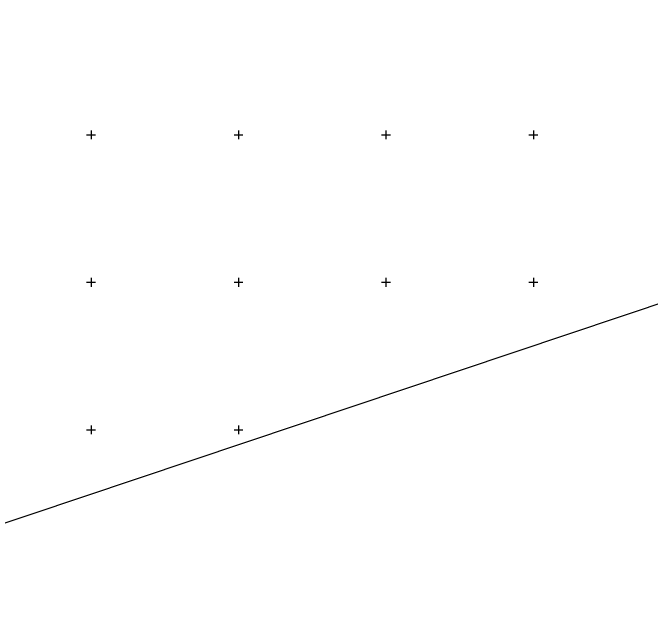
# Model space of a CAD drawing. Extents: x 469981 to 472086, y 246785 to 247785.
# Drawn here: x 470673.4 to 470889.6, y 246940.5 to 247141.4 of the extents above; entities that cross this region are included whole.
import ezdxf

# ---------------------------------------------------------------- set-up
doc = ezdxf.new("R2010")
doc.units = 0
for name, color, linetype in [('GEOD_ELEM_####_####_#', 7, 'Continuous'), ('RAMI_PLAN_####_TKST_#', 7, 'Continuous'), ('RELJ_NOGA_####_####_#', 7, 'Continuous'), ('RELJ_NOGL_####_####_#', 7, 'Continuous')]:
    doc.layers.add(name, color=color, linetype=linetype)

msp = doc.modelspace()

# ---------------------------------------------------------------- linework, layer by layer
at = {"layer": 'GEOD_ELEM_####_####_#'}
for p, q in [((470700, 247101.5), (470700, 247100)), ((470750, 247101.5), (470750, 247100)), ((470800, 247101.5), (470800, 247100)), ((470850, 247101.5), (470850, 247100)), ((470698.5, 247100), (470700, 247100)), ((470700, 247100), (470700, 247098.5)), ((470700, 247100), (470701.5, 247100)), ((470748.5, 247100), (470750, 247100)), ((470750, 247100), (470750, 247098.5)), ((470750, 247100), (470751.5, 247100)), ((470798.5, 247100), (470800, 247100)), ((470800, 247100), (470800, 247098.5)), ((470800, 247100), (470801.5, 247100)), ((470848.5, 247100), (470850, 247100)), ((470850, 247100), (470850, 247098.5)), ((470850, 247100), (470851.5, 247100)), ((470700, 247051.5), (470700, 247050)), ((470750, 247051.5), (470750, 247050)), ((470800, 247051.5), (470800, 247050)), ((470850, 247051.5), (470850, 247050)), ((470698.5, 247050), (470700, 247050)), ((470700, 247050), (470700, 247048.5)), ((470700, 247050), (470701.5, 247050)), ((470748.5, 247050), (470750, 247050)), ((470750, 247050), (470750, 247048.5)), ((470750, 247050), (470751.5, 247050)), ((470798.5, 247050), (470800, 247050)), ((470800, 247050), (470800, 247048.5)), ((470800, 247050), (470801.5, 247050)), ((470848.5, 247050), (470850, 247050)), ((470850, 247050), (470850, 247048.5)), ((470850, 247050), (470851.5, 247050)), ((470698.5, 247000), (470700, 247000)), ((470700, 247001.5), (470700, 247000)), ((470700, 247000), (470700, 246998.5)), ((470700, 247000), (470701.5, 247000)), ((470748.5, 247000), (470750, 247000)), ((470750, 247001.5), (470750, 247000)), ((470750, 247000), (470750, 246998.5)), ((470750, 247000), (470751.5, 247000))]:
    msp.add_line(p, q, dxfattribs=at)
at = {"layer": 'RAMI_PLAN_####_TKST_#'}
msp.add_lwpolyline([(471098.89, 247111.82), (470587.83, 246940.52), (470494.08, 247220.22), (471005.13, 247391.53)], close=True, dxfattribs=at)
at = {"layer": 'RELJ_NOGA_####_####_#'}
msp.add_spline([(470443.76, 247118.33), (470443.88, 247120.81), (470444.47, 247122.23), (470445.96, 247123.75), (470447.74, 247124.34), (470466.7, 247130.32), (470490.21, 247137.04), (470509.52, 247142.63), (470536.42, 247149.58), (470558.64, 247154.96), (470585.4, 247162.5), (470607.88, 247168.23), (470633.41, 247175.41), (470656.06, 247180.76), (470680.79, 247187.47), (470708.07, 247193.92), (470734.19, 247200.32), (470761.7, 247206.46), (470789.77, 247212.75), (470817.26, 247216.18), (470830.02, 247217.14), (470848.59, 247217.57), (470861.75, 247217.48), (470881.07, 247214.26), (470905.34, 247205.96), (470932.74, 247196.11), (470958.91, 247187.14), (470978.1, 247181.09)], degree=3, dxfattribs=at)
at = {"layer": 'RELJ_NOGL_####_####_#'}
msp.add_spline([(470444.64, 247118.18), (470444.8, 247120.03), (470444.99, 247120.93), (470445.56, 247121.73), (470446.41, 247122.25), (470448.87, 247122.62), (470466.49, 247128.53), (470490.67, 247135.79), (470509.6, 247140.94), (470537.55, 247147.95), (470558.97, 247153.54), (470586.09, 247160.93), (470607.92, 247166.84), (470634.24, 247173.65), (470681.28, 247185.66), (470708.29, 247192.12), (470734.88, 247198.7), (470761.46, 247204.92), (470790.5, 247211.07), (470817.15, 247213.7), (470830.62, 247215.21), (470848.02, 247215.37), (470862.1, 247215.47), (470880.88, 247212.41), (470904.43, 247203.83), (470932.21, 247193.7), (470958.3, 247186.02), (470977.69, 247180.17)], degree=3, dxfattribs=at)

doc.saveas('drawing.dxf')
